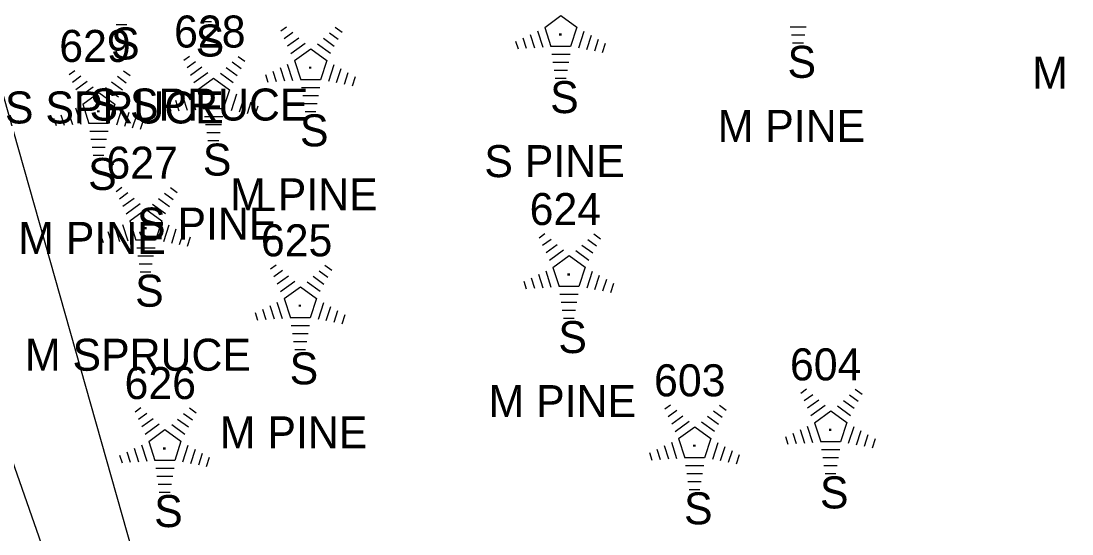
# Model space of a CAD drawing. Extents: x 1545627 to 1546562, y 571176 to 576667.
# Drawn here: x 1546152.2 to 1546217.9, y 572098.5 to 572130.5 of the extents above; entities that cross this region are included whole.
import ezdxf

# ---------------------------------------------------------------- set-up
doc = ezdxf.new("R2010")
doc.units = 0
for name, color, linetype in [('L_A', 7, 'Continuous'), ('L_C', 7, 'Continuous'), ('L_I', 7, 'Continuous'), ('LAWA', 7, 'Continuous'), ('LELB', 7, 'Continuous'), ('LTC', 7, 'Continuous')]:
    doc.layers.add(name, color=color, linetype=linetype)

msp = doc.modelspace()

# ---------------------------------------------------------------- linework, layer by layer
at = {"layer": 'LAWA'}
msp.add_lwpolyline([(1546228.586, 571855.541), (1546209.815, 571899.546), (1546194.552, 571952.56), (1546185.852, 571982.338), (1546183.98, 571991.384), (1546179.112, 572029.569), (1546170.944, 572048.245), (1546164.758, 572064.391), (1546155.771, 572091.279), (1546144.336, 572123.946)], dxfattribs=at)
at = {"layer": 'LELB'}
msp.add_lwpolyline([(1546347.404, 571535.241), (1546326.62, 571574.77), (1546309.351, 571609.13), (1546297.635, 571636.432), (1546292.788, 571646.222), (1546275.729, 571689.363), (1546263.627, 571715.111), (1546250.323, 571751.347), (1546233.4, 571797.155), (1546220.817, 571841.735), (1546218.613, 571853), (1546198.39, 571897.178), (1546185.101, 571947.883), (1546175.652, 571989.222), (1546174.94, 572003.263), (1546174.777, 572026.811), (1546167.554, 572047.439), (1546164.758, 572064.391), (1546160.424, 572092.892), (1546150.118, 572129.232)], dxfattribs=at)
at = {"layer": 'LTC'}
for p, q in [((1546184.917, 572130.106), (1546185.928, 572130.841)), ((1546185.928, 572130.841), (1546186.925, 572130.116)), ((1546158.816, 572130.267), (1546158.141, 572130.267)), ((1546164.101, 572130.448), (1546163.426, 572130.448)), ((1546168.436, 572129.882), (1546168.791, 572130.14)), ((1546171.834, 572130.122), (1546172.253, 572129.818)), ((1546184.462, 572129.887), (1546184.793, 572128.868)), ((1546184.917, 572130.106), (1546185.304, 572128.913)), ((1546186.925, 572130.116), (1546186.534, 572128.913)), ((1546187.363, 572129.845), (1546187.025, 572128.806)), ((1546201.24, 572130.118), (1546200.252, 572130.118)), ((1546168.646, 572129.417), (1546169.175, 572129.801)), ((1546168.855, 572128.951), (1546169.559, 572129.462)), ((1546171.092, 572129.426), (1546171.771, 572128.932)), ((1546171.463, 572129.774), (1546172.013, 572129.375)), ((1546183.096, 572129.238), (1546183.248, 572128.77)), ((1546183.551, 572129.454), (1546183.763, 572128.803)), ((1546184.007, 572129.671), (1546184.278, 572128.836)), ((1546187.807, 572129.595), (1546187.52, 572128.71)), ((1546188.252, 572129.345), (1546188.015, 572128.615)), ((1546201.156, 572129.618), (1546200.325, 572129.618)), ((1546169.065, 572128.485), (1546169.943, 572129.123)), ((1546169.289, 572128.03), (1546170.301, 572128.765)), ((1546170.301, 572128.765), (1546171.298, 572128.04)), ((1546170.721, 572129.077), (1546171.531, 572128.489)), ((1546186.534, 572128.913), (1546185.304, 572128.913)), ((1546188.696, 572129.094), (1546188.51, 572128.52)), ((1546201.073, 572129.118), (1546200.398, 572129.118)), ((1546162.367, 572128.055), (1546162.721, 572128.313)), ((1546162.576, 572127.59), (1546163.105, 572127.974)), ((1546165.394, 572127.948), (1546165.943, 572127.548)), ((1546165.765, 572128.296), (1546166.184, 572127.991)), ((1546169.289, 572128.03), (1546169.676, 572126.837)), ((1546171.298, 572128.04), (1546170.907, 572126.837)), ((1546186.496, 572128.413), (1546185.351, 572128.413)), ((1546186.412, 572127.913), (1546185.424, 572127.913)), ((1546155.201, 572127.157), (1546155.556, 572127.414)), ((1546158.6, 572127.397), (1546159.019, 572127.092)), ((1546162.786, 572127.124), (1546163.49, 572127.635)), ((1546162.995, 572126.658), (1546163.874, 572127.296)), ((1546164.652, 572127.251), (1546165.461, 572126.662)), ((1546165.023, 572127.599), (1546165.702, 572127.105)), ((1546167.924, 572127.378), (1546168.136, 572126.726)), ((1546168.379, 572127.595), (1546168.651, 572126.759)), ((1546168.835, 572127.811), (1546169.166, 572126.792)), ((1546171.736, 572127.769), (1546171.398, 572126.729)), ((1546172.18, 572127.518), (1546171.893, 572126.634)), ((1546172.625, 572127.268), (1546172.388, 572126.539)), ((1546186.328, 572127.413), (1546185.497, 572127.413)), ((1546155.411, 572126.691), (1546155.94, 572127.075)), ((1546155.62, 572126.225), (1546156.324, 572126.737)), ((1546157.857, 572126.7), (1546158.537, 572126.207)), ((1546158.228, 572127.049), (1546158.778, 572126.65)), ((1546163.22, 572126.203), (1546164.232, 572126.938)), ((1546164.232, 572126.938), (1546165.229, 572126.213)), ((1546167.469, 572127.161), (1546167.621, 572126.693)), ((1546170.907, 572126.837), (1546169.676, 572126.837)), ((1546173.069, 572127.018), (1546172.882, 572126.444)), ((1546186.245, 572126.913), (1546185.57, 572126.913)), ((1546155.83, 572125.76), (1546156.708, 572126.397)), ((1546156.055, 572125.305), (1546157.066, 572126.039)), ((1546157.066, 572126.039), (1546158.063, 572125.314)), ((1546157.486, 572126.352), (1546158.296, 572125.763)), ((1546162.765, 572125.984), (1546163.096, 572124.965)), ((1546163.22, 572126.203), (1546163.607, 572125.01)), ((1546165.229, 572126.213), (1546164.837, 572125.01)), ((1546165.666, 572125.942), (1546165.328, 572124.903)), ((1546170.868, 572126.337), (1546169.724, 572126.337)), ((1546156.055, 572125.305), (1546156.442, 572124.111)), ((1546158.063, 572125.314), (1546157.672, 572124.111)), ((1546161.399, 572125.335), (1546161.551, 572124.867)), ((1546161.855, 572125.551), (1546162.066, 572124.9)), ((1546162.31, 572125.768), (1546162.581, 572124.933)), ((1546166.111, 572125.692), (1546165.823, 572124.807)), ((1546166.555, 572125.442), (1546166.318, 572124.712)), ((1546170.785, 572125.837), (1546169.796, 572125.837)), ((1546170.701, 572125.337), (1546169.869, 572125.337)), ((1546154.689, 572124.652), (1546154.901, 572124.001)), ((1546155.145, 572124.869), (1546155.416, 572124.034)), ((1546155.6, 572125.085), (1546155.931, 572124.066)), ((1546158.501, 572125.043), (1546158.163, 572124.004)), ((1546158.945, 572124.793), (1546158.658, 572123.908)), ((1546164.837, 572125.01), (1546163.607, 572125.01)), ((1546167, 572125.191), (1546166.813, 572124.617)), ((1546170.617, 572124.837), (1546169.942, 572124.837)), ((1546154.234, 572124.436), (1546154.386, 572123.968)), ((1546157.672, 572124.111), (1546156.442, 572124.111)), ((1546159.39, 572124.543), (1546159.153, 572123.813)), ((1546159.834, 572124.292), (1546159.647, 572123.718)), ((1546164.799, 572124.51), (1546163.655, 572124.51)), ((1546164.715, 572124.01), (1546163.727, 572124.01)), ((1546157.634, 572123.611), (1546156.489, 572123.611)), ((1546164.632, 572123.51), (1546163.8, 572123.51)), ((1546157.55, 572123.111), (1546156.562, 572123.111)), ((1546157.466, 572122.611), (1546156.635, 572122.611)), ((1546164.548, 572123.01), (1546163.873, 572123.01)), ((1546157.382, 572122.111), (1546156.707, 572122.111)), ((1546158.137, 572119.862), (1546158.492, 572120.119)), ((1546161.536, 572120.102), (1546161.955, 572119.798)), ((1546158.347, 572119.396), (1546158.876, 572119.781)), ((1546158.556, 572118.931), (1546159.26, 572119.442)), ((1546160.793, 572119.406), (1546161.473, 572118.912)), ((1546161.164, 572119.754), (1546161.714, 572119.355)), ((1546158.766, 572118.465), (1546159.644, 572119.103)), ((1546158.991, 572118.01), (1546160.002, 572118.744)), ((1546160.002, 572118.744), (1546160.999, 572118.019)), ((1546160.422, 572119.057), (1546161.232, 572118.468)), ((1546158.991, 572118.01), (1546159.378, 572116.816)), ((1546160.999, 572118.019), (1546160.608, 572116.816)), ((1546157.625, 572117.358), (1546157.837, 572116.706)), ((1546158.081, 572117.574), (1546158.352, 572116.739)), ((1546158.536, 572117.791), (1546158.867, 572116.771)), ((1546161.437, 572117.748), (1546161.099, 572116.709)), ((1546161.881, 572117.498), (1546161.594, 572116.613)), ((1546157.17, 572117.141), (1546157.322, 572116.673)), ((1546160.608, 572116.816), (1546159.378, 572116.816)), ((1546162.326, 572117.248), (1546162.089, 572116.518)), ((1546162.77, 572116.998), (1546162.583, 572116.423)), ((1546184.576, 572116.966), (1546184.931, 572117.223)), ((1546184.786, 572116.5), (1546185.315, 572116.884)), ((1546187.603, 572116.858), (1546188.153, 572116.459)), ((1546187.975, 572117.206), (1546188.394, 572116.901)), ((1546160.57, 572116.316), (1546159.425, 572116.316)), ((1546184.995, 572116.034), (1546185.699, 572116.546)), ((1546185.205, 572115.569), (1546186.083, 572116.206)), ((1546186.861, 572116.161), (1546187.671, 572115.572)), ((1546187.232, 572116.509), (1546187.912, 572116.016)), ((1546160.486, 572115.816), (1546159.498, 572115.816)), ((1546185.43, 572115.114), (1546186.441, 572115.848)), ((1546186.441, 572115.848), (1546187.438, 572115.123)), ((1546160.402, 572115.316), (1546159.571, 572115.316)), ((1546160.318, 572114.816), (1546159.643, 572114.816)), ((1546167.79, 572115.011), (1546168.145, 572115.269)), ((1546168, 572114.546), (1546168.529, 572114.93)), ((1546170.818, 572114.903), (1546171.367, 572114.504)), ((1546171.189, 572115.252), (1546171.608, 572114.947)), ((1546184.975, 572114.894), (1546185.306, 572113.875)), ((1546185.43, 572115.114), (1546185.817, 572113.92)), ((1546187.438, 572115.123), (1546187.047, 572113.92)), ((1546187.876, 572114.852), (1546187.538, 572113.813)), ((1546168.21, 572114.08), (1546168.913, 572114.591)), ((1546168.419, 572113.614), (1546169.298, 572114.252)), ((1546170.075, 572114.207), (1546170.885, 572113.618)), ((1546170.447, 572114.555), (1546171.126, 572114.061)), ((1546183.609, 572114.245), (1546183.761, 572113.777)), ((1546184.064, 572114.461), (1546184.276, 572113.81)), ((1546184.52, 572114.678), (1546184.791, 572113.843)), ((1546188.32, 572114.602), (1546188.033, 572113.717)), ((1546188.765, 572114.352), (1546188.528, 572113.622)), ((1546189.209, 572114.101), (1546189.022, 572113.527)), ((1546168.644, 572113.159), (1546169.655, 572113.894)), ((1546169.655, 572113.894), (1546170.653, 572113.169)), ((1546187.047, 572113.92), (1546185.817, 572113.92)), ((1546187.009, 572113.42), (1546185.864, 572113.42)), ((1546168.189, 572112.94), (1546168.52, 572111.921)), ((1546168.644, 572113.159), (1546169.031, 572111.966)), ((1546170.653, 572113.169), (1546170.261, 572111.966)), ((1546171.09, 572112.898), (1546170.752, 572111.858)), ((1546186.925, 572112.92), (1546185.937, 572112.92)), ((1546166.823, 572112.29), (1546166.975, 572111.823)), ((1546167.278, 572112.507), (1546167.49, 572111.856)), ((1546167.734, 572112.724), (1546168.005, 572111.888)), ((1546171.535, 572112.648), (1546171.247, 572111.763)), ((1546171.979, 572112.398), (1546171.742, 572111.668)), ((1546172.423, 572112.147), (1546172.237, 572111.573)), ((1546186.841, 572112.42), (1546186.01, 572112.42)), ((1546170.261, 572111.966), (1546169.031, 572111.966)), ((1546170.223, 572111.466), (1546169.078, 572111.466)), ((1546186.757, 572111.92), (1546186.082, 572111.92)), ((1546170.139, 572110.966), (1546169.151, 572110.966)), ((1546170.055, 572110.466), (1546169.224, 572110.466)), ((1546169.972, 572109.966), (1546169.297, 572109.966)), ((1546200.919, 572107.259), (1546201.273, 572107.517)), ((1546204.317, 572107.5), (1546204.736, 572107.195)), ((1546201.128, 572106.794), (1546201.657, 572107.178)), ((1546201.338, 572106.328), (1546202.041, 572106.839)), ((1546203.946, 572107.151), (1546204.495, 572106.752)), ((1546159.328, 572106.093), (1546159.683, 572106.351)), ((1546162.726, 572106.334), (1546163.145, 572106.029)), ((1546192.426, 572106.264), (1546192.781, 572106.521)), ((1546192.636, 572105.799), (1546193.165, 572106.183)), ((1546195.825, 572106.504), (1546196.244, 572106.2)), ((1546201.547, 572105.862), (1546202.426, 572106.5)), ((1546203.204, 572106.455), (1546204.013, 572105.866)), ((1546203.575, 572106.803), (1546204.254, 572106.309)), ((1546159.538, 572105.628), (1546160.067, 572106.012)), ((1546159.747, 572105.162), (1546160.451, 572105.673)), ((1546161.984, 572105.637), (1546162.663, 572105.143)), ((1546162.355, 572105.986), (1546162.905, 572105.586)), ((1546192.845, 572105.333), (1546193.549, 572105.844)), ((1546195.082, 572105.808), (1546195.762, 572105.314)), ((1546195.453, 572106.156), (1546196.003, 572105.757)), ((1546201.772, 572105.407), (1546202.784, 572106.142)), ((1546202.784, 572106.142), (1546203.781, 572105.417)), ((1546159.957, 572104.696), (1546160.835, 572105.334)), ((1546160.181, 572104.241), (1546161.193, 572104.976)), ((1546161.193, 572104.976), (1546162.19, 572104.251)), ((1546161.613, 572105.289), (1546162.423, 572104.7)), ((1546193.055, 572104.867), (1546193.933, 572105.505)), ((1546193.28, 572104.412), (1546194.291, 572105.146)), ((1546194.291, 572105.146), (1546195.288, 572104.421)), ((1546194.711, 572105.459), (1546195.521, 572104.871)), ((1546200.862, 572104.972), (1546201.133, 572104.136)), ((1546201.317, 572105.188), (1546201.648, 572104.169)), ((1546201.772, 572105.407), (1546202.159, 572104.214)), ((1546203.781, 572105.417), (1546203.389, 572104.214)), ((1546204.218, 572105.146), (1546203.88, 572104.106)), ((1546204.663, 572104.896), (1546204.375, 572104.011)), ((1546160.181, 572104.241), (1546160.568, 572103.048)), ((1546162.19, 572104.251), (1546161.799, 572103.048)), ((1546193.28, 572104.412), (1546193.667, 572103.219)), ((1546195.288, 572104.421), (1546194.897, 572103.219)), ((1546199.951, 572104.539), (1546200.103, 572104.071)), ((1546200.406, 572104.755), (1546200.618, 572104.104)), ((1546203.389, 572104.214), (1546202.159, 572104.214)), ((1546205.107, 572104.646), (1546204.87, 572103.916)), ((1546205.551, 572104.395), (1546205.365, 572103.821)), ((1546158.816, 572103.589), (1546159.028, 572102.938)), ((1546159.271, 572103.806), (1546159.543, 572102.971)), ((1546159.727, 572104.022), (1546160.058, 572103.003)), ((1546162.628, 572103.98), (1546162.29, 572102.941)), ((1546163.072, 572103.73), (1546162.785, 572102.845)), ((1546191.914, 572103.76), (1546192.126, 572103.108)), ((1546192.37, 572103.976), (1546192.641, 572103.141)), ((1546192.825, 572104.193), (1546193.156, 572103.174)), ((1546195.726, 572104.151), (1546195.388, 572103.111)), ((1546196.17, 572103.9), (1546195.883, 572103.016)), ((1546196.615, 572103.65), (1546196.378, 572102.921)), ((1546203.351, 572103.714), (1546202.206, 572103.714)), ((1546158.36, 572103.373), (1546158.513, 572102.905)), ((1546161.799, 572103.048), (1546160.568, 572103.048)), ((1546163.517, 572103.48), (1546163.28, 572102.75)), ((1546163.961, 572103.229), (1546163.774, 572102.655)), ((1546191.459, 572103.543), (1546191.611, 572103.075)), ((1546194.897, 572103.219), (1546193.667, 572103.219)), ((1546197.059, 572103.4), (1546196.872, 572102.826)), ((1546203.267, 572103.214), (1546202.279, 572103.214)), ((1546161.76, 572102.548), (1546160.616, 572102.548)), ((1546194.859, 572102.719), (1546193.714, 572102.719)), ((1546203.184, 572102.714), (1546202.352, 572102.714)), ((1546161.677, 572102.048), (1546160.688, 572102.048)), ((1546194.775, 572102.219), (1546193.787, 572102.219)), ((1546194.691, 572101.719), (1546193.86, 572101.719)), ((1546203.1, 572102.214), (1546202.425, 572102.214)), ((1546161.593, 572101.548), (1546160.761, 572101.548)), ((1546161.509, 572101.048), (1546160.834, 572101.048)), ((1546194.607, 572101.219), (1546193.932, 572101.219))]:
    msp.add_line(p, q, dxfattribs=at)

# ---------------------------------------------------------------- texts
at = {"layer": 'L_A'}
for p in [(1546157.826, 572128.104), (1546163.111, 572128.286), (1546200.082, 572126.955), (1546185.254, 572124.75), (1546169.627, 572122.674), (1546163.557, 572120.847), (1546156.392, 572119.948), (1546159.328, 572112.654), (1546185.767, 572109.757), (1546168.981, 572107.803), (1546202.109, 572100.051), (1546193.617, 572099.056), (1546160.519, 572098.885)]:
    msp.add_text('S', height=2, dxfattribs=at).set_placement(p)
at = {"layer": 'L_C'}
for s, p in [('M PINE', (1546215.363, 572126.274)), ('S SPRUCE', (1546151.196, 572124.104)), ('S SPRUCE', (1546156.481, 572124.286)), ('M PINE', (1546195.72, 572122.955)), ('S PINE', (1546181.144, 572120.75)), ('M PINE', (1546165.264, 572118.674)), ('S PINE', (1546159.447, 572116.847)), ('M PINE', (1546152.03, 572115.948)), ('M SPRUCE', (1546152.446, 572108.654)), ('M PINE', (1546181.405, 572105.757)), ('M PINE', (1546164.619, 572103.803))]:
    msp.add_text(s, height=2, dxfattribs=at).set_placement(p)
at = {"layer": 'L_I'}
for s, p in [('628', (1546161.762, 572128.847)), ('629', (1546154.589, 572127.948)), ('627', (1546157.533, 572120.654)), ('624', (1546183.972, 572117.757)), ('625', (1546167.186, 572115.803)), ('604', (1546200.235, 572108.051)), ('626', (1546158.668, 572106.885)), ('603', (1546191.743, 572107.056))]:
    msp.add_text(s, height=2, dxfattribs=at).set_placement(p)
at = {"layer": 'LTC'}
for p in [(1546185.811, 572129.854), (1546170.183, 572127.778), (1546164.114, 572125.951), (1546156.949, 572125.052), (1546159.885, 572117.758), (1546186.324, 572114.861), (1546169.538, 572112.907), (1546202.666, 572105.155), (1546161.075, 572103.989), (1546194.174, 572104.16)]:
    msp.add_text('.', height=1.037, rotation=270, dxfattribs=at).set_placement(p)

doc.saveas('drawing.dxf')
